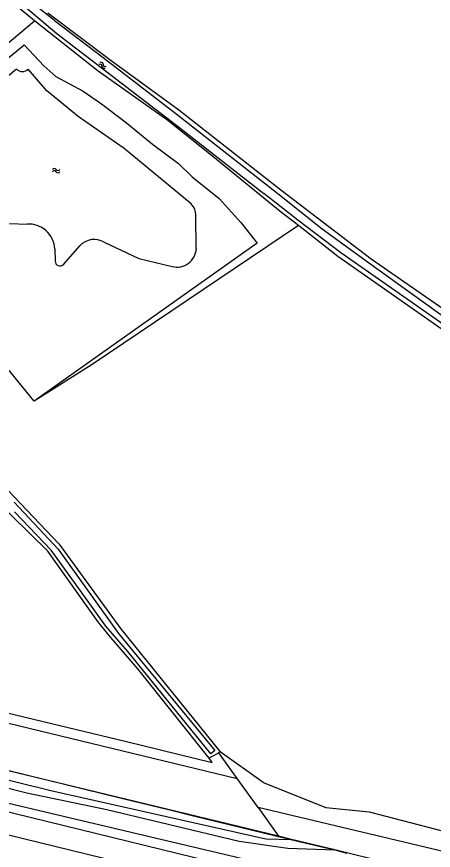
# Model space of a CAD drawing. Extents: x 128999 to 131010, y 395498 to 399007.
# Drawn here: x 129145.9 to 129232.3, y 398024.7 to 398197.7 of the extents above; entities that cross this region are included whole.
import ezdxf

# ---------------------------------------------------------------- set-up
doc = ezdxf.new("R2010")
doc.units = 0
for name, color, linetype in [('gg-afsc-hekwerk', 7, 'Continuous'), ('gg-aspt-spoorlijn', 7, 'Continuous'), ('gg-knt-BGT kruinlijn', 7, 'Continuous'), ('gg-knt-bronhoudergrens', 7, 'Continuous'), ('gg-kntw-bovenkant insteek waterloop', 7, 'Continuous'), ('gg-kntw-midden sloot', 7, 'Continuous'), ('gg-kntw-waterlijn', 7, 'Continuous'), ('gt-grn-groengrens', 7, 'Continuous'), ('gt-symb-watersymbool', 7, 'Continuous'), ('gx-grn-maaiveld', 7, 'Continuous')]:
    doc.layers.add(name, color=color, linetype=linetype)

# ---------------------------------------------------------------- blocks, each defined once
blk = doc.blocks.new('gt0-WA')
at = {"layer": 'gt-symb-watersymbool'}
for centre, start, end in [((-0.32, 0.02), 28.0725, 151.9275), ((0.43, 0.42), 208.0725, 331.9275), ((-0.32, -0.43), 28.0725, 151.9275), ((0.43, -0.03), 208.0725, 331.9275)]:
    blk.add_arc(centre, 0.425, start, end, dxfattribs=at)

msp = doc.modelspace()

# ---------------------------------------------------------------- linework, layer by layer
at = {"layer": 'gg-afsc-hekwerk'}
msp.add_lwpolyline([(129000, 398074.6), (129020.85, 398069.52), (129021.34, 398071.5), (129033.51, 398068.51), (129045.7, 398065.5), (129053.1, 398063.71), (129067.72, 398060.07), (129079.97, 398057.07), (129094.62, 398053.46), (129123.95, 398046.26), (129167.94, 398035.48), (129177.7, 398033.1), (129182.58, 398031.87), (129204.54, 398026.51), (129211.89, 398024.78), (129214.38, 398024.11)], dxfattribs=at)
at = {"layer": 'gg-aspt-spoorlijn'}
msp.add_lwpolyline([(129000, 398063.21), (129752.7, 397878.97), (130646.71, 397660.45), (130774.08, 397629.42), (130829.88, 397615.68), (130921.62, 397593.27), (130961.83, 397583.35), (131000, 397574.06)], dxfattribs=at)
at = {"layer": 'gg-knt-BGT kruinlijn'}
msp.add_line((129231.26, 398011.36), (129120.66, 398038.33), dxfattribs=at)
msp.add_lwpolyline([(129000, 398073.45), (129011, 398070.77), (129019.76, 398068.85), (129026.31, 398067.95), (129054.7, 398060.8), (129090.1, 398051.55), (129105.64, 398047.8), (129116.71, 398045.71), (129133.91, 398041.78), (129152.97, 398037.12), (129197.59, 398027.08), (129202.91, 398026.95)], dxfattribs=at)
at = {"layer": 'gg-knt-bronhoudergrens'}
msp.add_line((129197.07, 398038.8), (129188.14, 398045.14), dxfattribs=at)
for points in [[(129112.71, 398163.61), (129115.16, 398167.91), (129149.56, 398196.86)], [(129204.34, 398154.35), (129161.54, 398125.5), (129149.49, 398117.94)], [(129197.07, 398038.8), (129210.05, 398033.59), (129219.01, 398032.71), (129241.37, 398026.89), (129266.37, 398021.86), (129301.69, 398010.75), (129327.6, 398000.99)]]:
    msp.add_lwpolyline(points, dxfattribs=at)
at = {"layer": 'gg-kntw-bovenkant insteek waterloop'}
for p, q in [((129112.71, 398163.61), (129147.48, 398191.84)), ((129195.8, 398150.72), (129149.49, 398117.94)), ((129187.83, 398044.96), (129185.81, 398043.8)), ((129188.14, 398045.14), (129187.83, 398044.96))]:
    msp.add_line(p, q, dxfattribs=at)
for points in [[(129149.56, 398196.86), (129136.89, 398207.39), (129117.94, 398223.3), (129101.15, 398238.69), (129075.28, 398265.19), (129077.55, 398267.36)], [(129152.34, 398198.53), (129165.47, 398188.6), (129179.54, 398178.39), (129200.71, 398161.79), (129219.48, 398147.47), (129255.96, 398122.15), (129261.73, 398118), (129274.24, 398109.52), (129281.86, 398104.93), (129285.74, 398102.17), (129289.37, 398099.51)], [(129177.23, 398176.19), (129162.77, 398186.38), (129149.56, 398196.86)], [(129147.48, 398191.84), (129151.56, 398187.53), (129154.02, 398185.27), (129159.67, 398182.26), (129163.48, 398179.62), (129168.67, 398175.66), (129174.07, 398171.27), (129179.46, 398167.26), (129182.29, 398164.45), (129187.91, 398159.96), (129192.43, 398155.01), (129195.8, 398150.72)], [(129204.34, 398154.35), (129200.6, 398157.29), (129187.35, 398168.06), (129177.23, 398176.19)], [(129149.49, 398117.94), (129119.77, 398154.4), (129112.71, 398163.61)], [(129279.64, 398100.83), (129276.98, 398102.61), (129261.26, 398113.93), (129250.29, 398121.77), (129235.37, 398131.95), (129212.56, 398147.91), (129204.34, 398154.35)], [(129120.22, 398126.31), (129135.93, 398107.94), (129154.73, 398088.21), (129167.46, 398070.72), (129188.14, 398045.14)]]:
    msp.add_lwpolyline(points, dxfattribs=at)
at = {"layer": 'gg-kntw-midden sloot'}
msp.add_line((129000, 398085.87), (129191.68, 398039.6), dxfattribs=at)
at = {"layer": 'gg-kntw-waterlijn'}
for p, q in [((129183.17, 398149.56), (129183.06, 398156.37)), ((129144.42, 398154.77), (129148.04, 398154.67)), ((129153.8, 398149.51), (129153.87, 398147.04)), ((129155.68, 398146.32), (129159, 398150.15))]:
    msp.add_line(p, q, dxfattribs=at)
for points in [[(129153.72, 398196.9), (129149.53, 398200.23), (129114.1, 398230.19), (129110.05, 398233.73), (129101.14, 398242.49), (129087.53, 398256.45), (129077.39, 398266.79), (129076.19, 398265.61), (129107.41, 398234.35), (129117.15, 398225.37), (129130.24, 398214.46), (129154.2, 398194.25), (129178.85, 398175.32), (129197.19, 398161.04)], [(129153.72, 398196.9), (129163.84, 398189.25), (129178.94, 398177.59), (129200.1, 398161), (129209.27, 398153.7), (129218.88, 398146.67), (129236.86, 398133.78), (129250.66, 398124.3), (129251.93, 398122.98), (129260.29, 398117.19), (129283.59, 398101.24), (129291.16, 398096.14)], [(129145.89, 398186.83), (129131.06, 398174.47), (129129.62, 398173.86), (129118.72, 398164.39)], [(129182.07, 398158.87), (129168.23, 398170.36), (129158.64, 398177.01), (129152.16, 398182.32), (129148.25, 398186.83)], [(129280.2, 398101.67), (129277.55, 398103.43), (129261.84, 398114.74), (129250.86, 398122.59), (129235.94, 398132.77), (129213.16, 398148.71), (129204.25, 398155.46), (129197.19, 398161.04)], [(129164.07, 398150.9), (129171.24, 398147.53), (129178.17, 398145.84)], [(129145.37, 398096.92), (129154.52, 398087.18), (129167.03, 398069.71), (129187.01, 398045.44), (129186.15, 398044.73), (129168.99, 398065.96), (129164.42, 398071.25), (129159.13, 398078.58), (129153.06, 398086.99), (129145.44, 398094.93)]]:
    msp.add_lwpolyline(points, dxfattribs=at)
for centre, radius, start, end in [((129147.07, 398187.97), 1.64, 224.1964, 316.1927), ((129179.85, 398156.54), 3.22, 356.9962, 46.3135), ((129148.37, 398149.24), 5.44, 2.8395, 93.4627), ((129161.99, 398147.45), 4.03, 58.9245, 137.9769), ((129179.13, 398149.78), 4.05, 256.3146, 356.9949), ((129154.92, 398147.04), 1.05, 180.012, 316.4728)]:
    msp.add_arc(centre, radius, start, end, dxfattribs=at)
at = {"layer": 'gt-grn-groengrens'}
for p, q in [((129191.68, 398039.6), (129187.83, 398044.96)), ((129195.99, 398033.58), (129191.68, 398039.6)), ((129195.99, 398033.58), (129200.21, 398027.6)), ((129309.26, 398006.53), (129195.99, 398033.58))]:
    msp.add_line(p, q, dxfattribs=at)
for points in [[(129185.81, 398043.8), (129171.03, 398062.37), (129165.04, 398069.34), (129162.71, 398072.16), (129152.39, 398086.77), (129144.8, 398094.17), (129140.77, 398098.21), (129114.1, 398129.05), (129110.83, 398132.93), (129102.6, 398145.09), (129099.83, 398149.67), (129063.94, 398213.43), (129061, 398218.88)], [(129122.85, 398058.26), (129168.71, 398047.25), (129186.48, 398042.95), (129185.81, 398043.8)]]:
    msp.add_lwpolyline(points, dxfattribs=at)
at = {"layer": 'gx-grn-maaiveld'}
for p, q in [((129202.91, 398026.95), (129200.21, 398027.6)), ((129211.89, 398024.78), (129202.91, 398026.95))]:
    msp.add_line(p, q, dxfattribs=at)
for points in [[(129000, 398072.25), (129014.09, 398068.84), (129032.38, 398064.84), (129062.77, 398057.33), (129084.01, 398051.98), (129105.96, 398046.63), (129121.41, 398043.33), (129148.01, 398036.61), (129164.58, 398033.14), (129192.03, 398026.61), (129202.19, 398025.11), (129211.89, 398024.78)], [(129200.21, 398027.6), (129093.43, 398053.43), (129057.4, 398062.45), (129021.37, 398071.48)], [(129000, 398070.05), (129015.59, 398066.12), (129021.29, 398064.95), (129032.3, 398062.4), (129037.09, 398060.87), (129039.36, 398060.27), (129045.15, 398058.89), (129050.76, 398057.67), (129101.6, 398044.9), (129113.47, 398042.75), (129115.47, 398043.26), (129117.36, 398042.83), (129121.65, 398041.6), (129122.81, 398040.58), (129124.6, 398039.35), (129127.43, 398038.4), (129279.38, 398002.5), (129288.61, 398000.04), (129304.39, 397996.16), (129315.51, 397993.81)], [(129307.66, 398000.46), (129295.62, 398003.34), (129277.86, 398007.93), (129260.11, 398012.53), (129248.89, 398015.18), (129237.67, 398017.82), (129233.58, 398019.44), (129222.74, 398022.11), (129211.89, 398024.78)]]:
    msp.add_lwpolyline(points, dxfattribs=at)

# ---------------------------------------------------------------- block references
at = {"layer": 'gt-symb-watersymbool', "rotation": 149.79306598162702}
msp.add_blockref('gt0-WA', (129163.74, 398187.6), dxfattribs=at)
at = {"layer": 'gt-symb-watersymbool'}
msp.add_blockref('gt0-WA', (129154.04, 398165.77), dxfattribs=at)

doc.saveas('drawing.dxf')
